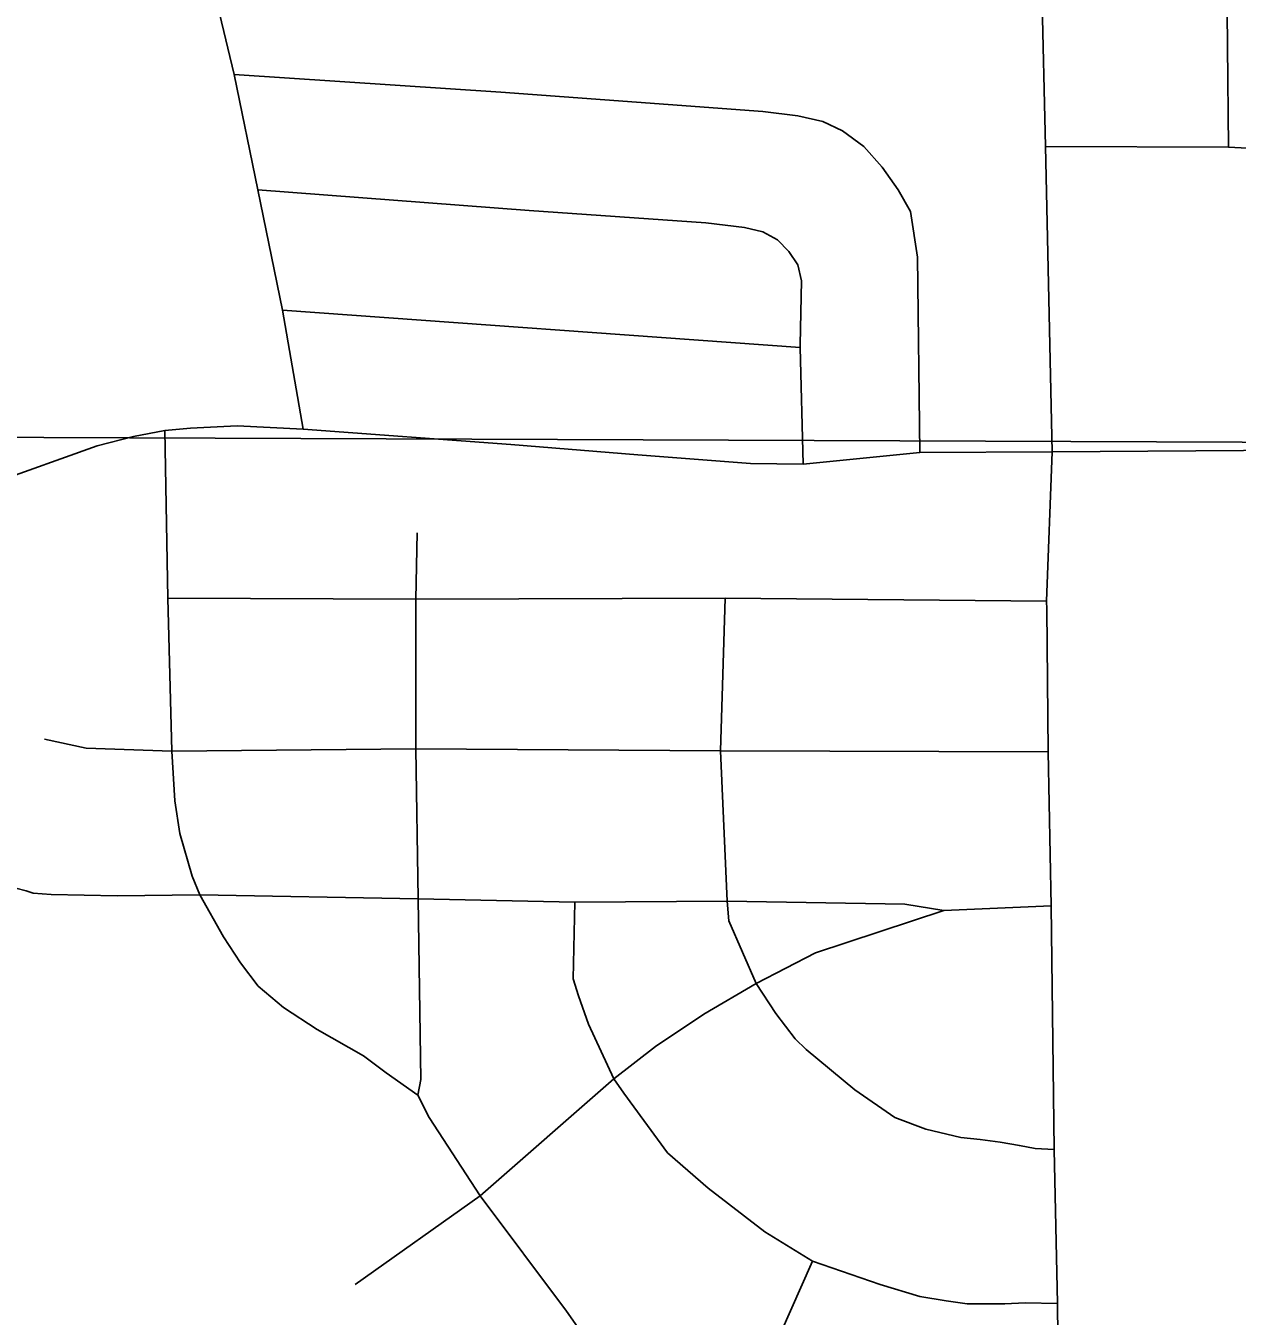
# Model space of a CAD drawing. Extents: x 0 to 34, y 0 to 22.
# Drawn here: x 3.3285 to 3.7841, y 16.1489 to 16.6344 of the extents above; entities that cross this region are included whole.
import ezdxf

# ---------------------------------------------------------------- set-up
doc = ezdxf.new("R2010")
doc.units = 0
doc.layers.add('GM_X_City_Street', color=7, linetype='Continuous')
doc.layers.add('GM_X_Section', color=7, linetype='Continuous')

msp = doc.modelspace()

# ---------------------------------------------------------------- linework, layer by layer
at = {"layer": 'GM_X_City_Street'}
msp.add_line((3.42506, 16.52745), (3.61981, 16.51342), dxfattribs=at)
for points in [[(3.71449, 16.4741), (3.71207, 16.58896), (3.71066, 16.64804), (3.71074, 16.69762), (3.71078, 16.71219), (3.71087, 16.76443), (3.71135, 16.78253), (3.71087, 16.83242), (3.7104, 16.90704), (3.70859, 16.91383)], [(3.78081, 16.58876), (3.78011, 16.66515), (3.78011, 16.69611), (3.77765, 16.70251), (3.77322, 16.70742), (3.76979, 16.71037), (3.76864, 16.78276)], [(3.43291, 16.48271), (3.42506, 16.52745), (3.41576, 16.57273), (3.40696, 16.61605), (3.39511, 16.66527), (3.37438, 16.76366)], [(3.40696, 16.61605), (3.5072, 16.60949), (3.57013, 16.60478), (3.60566, 16.60221), (3.61893, 16.6005), (3.62834, 16.59836), (3.63562, 16.59493), (3.64375, 16.58894), (3.65061, 16.58124), (3.6566, 16.57268), (3.66131, 16.56454), (3.66387, 16.54742), (3.66473, 16.47381)], [(3.71207, 16.58896), (3.78081, 16.58876), (3.80728, 16.58742), (3.84317, 16.58742), (3.91046, 16.58652), (3.96564, 16.58562), (4.02368, 16.58523)], [(3.41576, 16.57273), (3.5179, 16.56497), (3.58425, 16.56026), (3.59881, 16.55855), (3.60566, 16.55684), (3.61122, 16.55384), (3.6155, 16.54955), (3.61893, 16.54442), (3.62021, 16.53843), (3.61978, 16.51445), (3.61981, 16.51342), (3.62083, 16.4695)], [(3.01819, 16.41582), (3.0704, 16.41552), (3.12566, 16.41523), (3.15011, 16.41495), (3.16464, 16.41523), (3.17716, 16.41725), (3.19961, 16.42185), (3.22348, 16.4302), (3.26219, 16.44357), (3.31599, 16.46228), (3.35541, 16.47638), (3.36908, 16.47983), (3.38089, 16.48219), (3.39053, 16.48307), (3.40804, 16.48396), (3.43291, 16.48271), (3.51094, 16.47685), (3.55866, 16.47305), (3.60104, 16.46975), (3.62083, 16.4695), (3.66473, 16.47381), (3.71449, 16.4741)], [(3.56196, 16.10081), (3.5573, 16.10276), (3.55408, 16.10598), (3.5489, 16.11338), (3.54422, 16.12766), (3.53782, 16.14244), (3.53191, 16.15082), (3.4994, 16.19416), (3.48019, 16.22372), (3.47594, 16.2321), (3.46405, 16.24047), (3.45555, 16.24687), (3.43807, 16.25685), (3.4255, 16.2651), (3.4159, 16.27311), (3.40925, 16.28185), (3.40284, 16.29171), (3.39398, 16.30747), (3.39106, 16.31452), (3.38648, 16.33055), (3.38457, 16.34276), (3.38343, 16.36146), (3.3819, 16.4191), (3.38089, 16.48219)], [(3.71248, 16.41499), (3.71245, 16.41798), (3.71449, 16.4741)], [(3.71449, 16.4741), (3.80453, 16.4747), (4.01643, 16.47472), (4.02424, 16.47472), (4.02525, 16.47472)], [(3.47594, 16.2321), (3.47714, 16.23793), (3.47614, 16.30598), (3.47518, 16.36235), (3.47518, 16.41868), (3.47577, 16.44361)], [(3.3819, 16.4191), (3.47518, 16.41868), (3.59154, 16.41901), (3.71245, 16.41798)], [(3.71532, 16.21159), (3.70816, 16.21206), (3.70221, 16.2131), (3.69496, 16.21439), (3.68746, 16.21543), (3.68021, 16.21621), (3.66701, 16.21931), (3.65536, 16.22371), (3.64035, 16.23407), (3.62198, 16.24933), (3.61783, 16.25322), (3.61059, 16.26279), (3.60315, 16.27406), (3.59299, 16.29773), (3.59231, 16.30505), (3.5898, 16.36164), (3.59154, 16.41901)], [(3.71826, 15.96132), (3.71762, 16.04132), (3.71647, 16.15369), (3.71532, 16.21159), (3.71417, 16.30332), (3.71303, 16.36122), (3.71248, 16.41499)], [(3.33555, 16.36603), (3.35124, 16.36267), (3.38343, 16.36146), (3.47518, 16.36235), (3.5898, 16.36164), (3.71303, 16.36122)], [(3.32484, 16.30997), (3.3287, 16.309), (3.33135, 16.30804), (3.3381, 16.30756), (3.36293, 16.30707), (3.39398, 16.30747), (3.47614, 16.30598), (3.53496, 16.30466), (3.59231, 16.30505), (3.65911, 16.30395), (3.6738, 16.30154), (3.71417, 16.30332)], [(3.71647, 16.15369), (3.70433, 16.154), (3.69671, 16.15362), (3.68719, 16.15362), (3.68261, 16.15362), (3.67462, 16.15476), (3.66471, 16.15628), (3.64986, 16.16085), (3.62434, 16.16961), (3.60643, 16.18066), (3.5851, 16.19704), (3.56987, 16.21037), (3.55349, 16.23285), (3.54968, 16.23818), (3.54015, 16.25875), (3.53634, 16.26942), (3.53444, 16.27589), (3.53496, 16.30466)], [(3.45242, 16.16084), (3.4994, 16.19416), (3.54968, 16.23818), (3.56529, 16.25037), (3.58358, 16.26256), (3.60315, 16.27406), (3.62549, 16.28563), (3.6738, 16.30154)], [(3.59601, 16.10554), (3.60837, 16.1334), (3.62434, 16.16961)]]:
    msp.add_lwpolyline(points, dxfattribs=at)
at = {"layer": 'GM_X_Section'}
for points in [[(3.01963, 17.48314), (3.17089, 17.47139), (4.04846, 17.44949), (4.01128, 16.47685), (3.01345, 16.48073)], [(3.01345, 16.48073), (4.01128, 16.47685), (4.01117, 15.45995), (3.01676, 15.47889)]]:
    msp.add_lwpolyline(points, close=True, dxfattribs=at)

doc.saveas('drawing.dxf')
